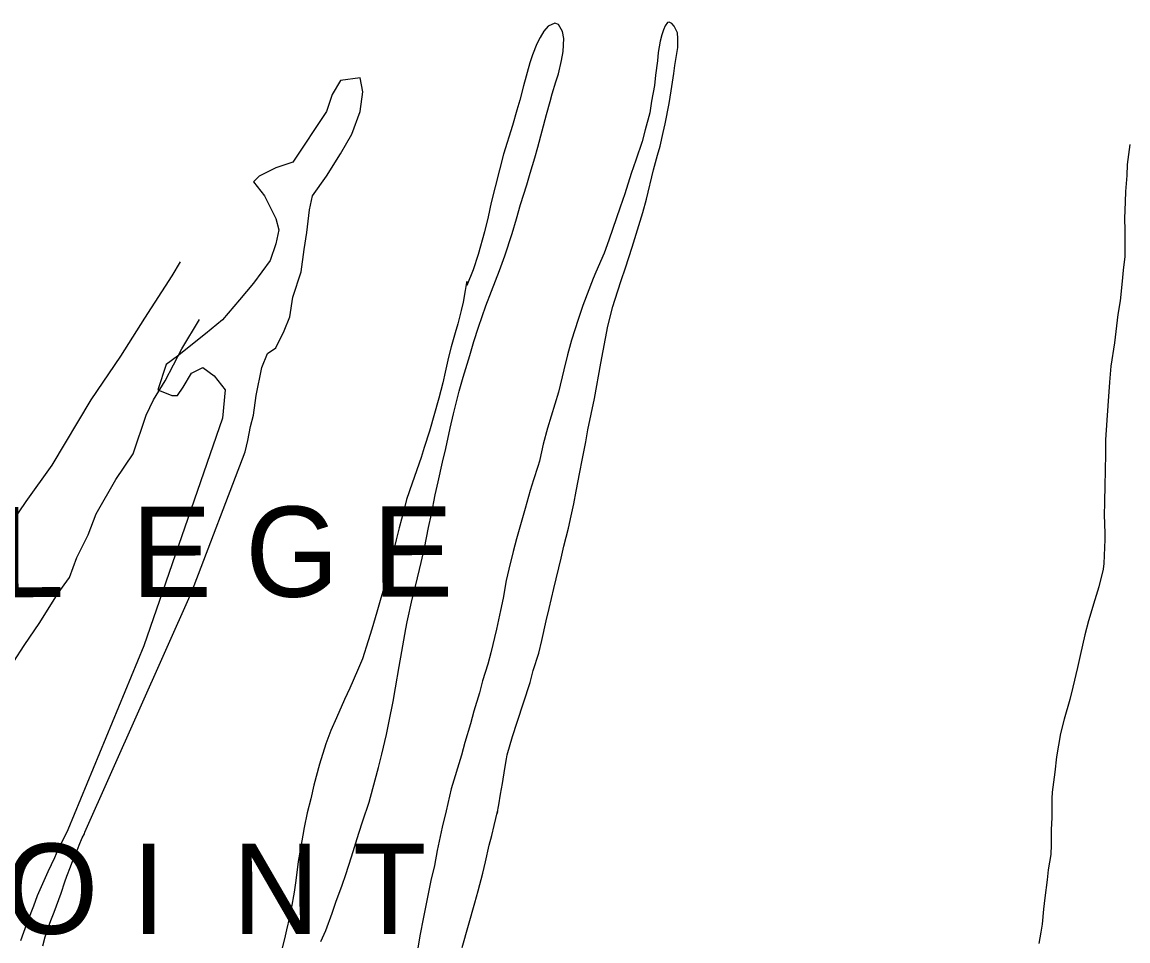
# Model space of a CAD drawing. Extents: x 3419139 to 3457078, y 540382 to 565875.
# Drawn here: x 3444391 to 3446169, y 546435 to 547912 of the extents above; entities that cross this region are included whole.
import ezdxf

# ---------------------------------------------------------------- set-up
doc = ezdxf.new("R2010")
doc.units = 0
for name, color, linetype in [('V-SITE-VEGE', 7, 'Continuous'), ('V-TOPO-GNAM-IDEN', 7, 'Continuous'), ('V-TOPO-SHOR', 7, 'Continuous')]:
    doc.layers.add(name, color=color, linetype=linetype)

msp = doc.modelspace()

# ---------------------------------------------------------------- linework, layer by layer
at = {"layer": 'V-SITE-VEGE'}
for p, q in [((3445230, 547898), (3445224.1, 547887.9)), ((3445237, 547905.7), (3445230, 547898)), ((3445248, 547910.8), (3445237, 547905.7)), ((3445253.7, 547908.5), (3445248, 547910.8)), ((3445260.3, 547897.3), (3445253.7, 547908.5)), ((3445262.1, 547886.1), (3445260.3, 547897.3)), ((3445422.4, 547899.8), (3445419.9, 547891.8)), ((3445425.1, 547906.3), (3445422.4, 547899.8)), ((3445429.1, 547911.6), (3445425.1, 547906.3)), ((3445431.6, 547912.4), (3445429.1, 547911.6)), ((3445436.1, 547910.1), (3445431.6, 547912.4)), ((3445439.8, 547905.9), (3445436.1, 547910.1)), ((3445444.9, 547895.4), (3445439.8, 547905.9)), ((3445224.1, 547887.9), (3445219.1, 547877.4)), ((3445261.1, 547865.1), (3445262.1, 547886.1)), ((3445417.4, 547881.8), (3445414.3, 547863.6)), ((3445419.9, 547891.8), (3445417.4, 547881.8)), ((3445445.9, 547886.2), (3445444.9, 547895.4)), ((3445445.5, 547871.7), (3445445.9, 547886.2)), ((3445219.1, 547877.4), (3445211.7, 547859.7)), ((3445258.7, 547850.6), (3445261.1, 547865.1)), ((3445414.3, 547863.6), (3445413.1, 547850.1)), ((3445440.8, 547842.5), (3445445.5, 547871.7)), ((3445207.5, 547846.7), (3445197.4, 547809.9)), ((3445211.7, 547859.7), (3445207.5, 547846.7)), ((3445253.5, 547829.3), (3445258.7, 547850.6)), ((3445413.1, 547850.1), (3445409.9, 547827.1)), ((3445439.1, 547829.7), (3445440.8, 547842.5)), ((3445249.3, 547816.3), (3445253.5, 547829.3)), ((3445409.9, 547827.1), (3445408.2, 547810.4)), ((3445434.9, 547801.7), (3445439.1, 547829.7)), ((3444903.2, 547818.4), (3444889.6, 547795.8)), ((3444934.8, 547822.9), (3444903.2, 547818.4)), ((3444939.3, 547800.3), (3444934.8, 547822.9)), ((3445197.4, 547809.9), (3445191.4, 547786.9)), ((3445243.4, 547797.3), (3445249.3, 547816.3)), ((3445408.2, 547810.4), (3445403.5, 547785.1)), ((3444889.6, 547795.8), (3444880.6, 547768.6)), ((3444934.8, 547768.6), (3444939.3, 547800.3)), ((3445240.2, 547784.6), (3445243.4, 547797.3)), ((3445431.5, 547781.5), (3445434.9, 547801.7)), ((3445191.4, 547786.9), (3445187, 547770.9)), ((3445234.7, 547764.1), (3445240.2, 547784.6)), ((3445403.5, 547785.1), (3445400.6, 547766.4)), ((3445425.4, 547748.7), (3445431.5, 547781.5)), ((3444880.6, 547768.6), (3444826.4, 547687.3)), ((3444921.3, 547732.5), (3444934.8, 547768.6)), ((3445187, 547770.9), (3445179.6, 547746.2)), ((3445220.4, 547711.1), (3445234.7, 547764.1)), ((3445400.6, 547766.4), (3445393.4, 547739.1)), ((3445179.6, 547746.2), (3445165.3, 547699.9)), ((3445393.4, 547739.1), (3445388.2, 547720.4)), ((3445422.2, 547735), (3445425.4, 547748.7)), ((3444903.2, 547700.8), (3444921.3, 547732.5)), ((3445388.2, 547720.4), (3445378.1, 547690.6)), ((3445417.2, 547713), (3445422.2, 547735)), ((3444880.6, 547664.6), (3444903.2, 547700.8)), ((3445165.3, 547699.9), (3445145.5, 547622.4)), ((3445215.5, 547694.1), (3445220.4, 547711.1)), ((3445413.1, 547698.5), (3445417.2, 547713)), ((3446172.8, 547715.4), (3446168.1, 547683.6)), ((3444826.4, 547687.3), (3444799.3, 547678.2)), ((3445208.1, 547669.6), (3445215.5, 547694.1)), ((3445378.1, 547690.6), (3445370.4, 547669.1)), ((3445406.4, 547674.7), (3445413.1, 547698.5)), ((3446168.1, 547683.6), (3446167.7, 547666)), ((3444772.2, 547664.6), (3444763.1, 547655.6)), ((3444799.3, 547678.2), (3444772.2, 547664.6)), ((3444858, 547633), (3444880.6, 547664.6)), ((3445202.6, 547650.8), (3445208.1, 547669.6)), ((3445370.4, 547669.1), (3445360.3, 547636.1)), ((3445395.3, 547627.7), (3445406.4, 547674.7)), ((3446167.7, 547666), (3446165.6, 547640.2)), ((3444763.1, 547655.6), (3444781.2, 547633)), ((3445192.7, 547619.1), (3445202.6, 547650.8)), ((3444781.2, 547633), (3444799.3, 547596.8)), ((3444853.5, 547610.4), (3444858, 547633)), ((3445360.3, 547636.1), (3445352.9, 547614.8)), ((3446165.6, 547640.2), (3446165.3, 547623.3)), ((3445145.5, 547622.4), (3445140.6, 547599.4)), ((3445186.1, 547596.1), (3445192.7, 547619.1)), ((3445352.9, 547614.8), (3445334.8, 547561.8)), ((3445389.6, 547606.2), (3445395.3, 547627.7)), ((3446165.3, 547623.3), (3446164.2, 547596.8)), ((3444799.3, 547596.8), (3444803.8, 547578.7)), ((3444849, 547574.2), (3444853.5, 547610.4)), ((3445140.6, 547599.4), (3445134.9, 547575.4)), ((3445179.2, 547572.8), (3445186.1, 547596.1)), ((3445372.3, 547550.5), (3445389.6, 547606.2)), ((3446164.2, 547596.8), (3446164.7, 547577.7)), ((3444803.8, 547578.7), (3444799.3, 547556.1)), ((3446164.7, 547577.7), (3446164.4, 547547.4)), ((3444844.5, 547547.1), (3444849, 547574.2)), ((3445134.9, 547575.4), (3445124.8, 547538.7)), ((3445167.5, 547536.6), (3445179.2, 547572.8)), ((3445334.8, 547561.8), (3445327.1, 547541.1)), ((3444799.3, 547556.1), (3444790.2, 547529)), ((3444839.9, 547510.9), (3444844.5, 547547.1)), ((3445327.1, 547541.1), (3445314, 547510.3)), ((3445361.4, 547517.5), (3445372.3, 547550.5)), ((3446164.4, 547547.4), (3446164.4, 547535.4)), ((3444790.2, 547529), (3444763.1, 547492.8)), ((3445124.8, 547538.7), (3445116.4, 547514.2)), ((3445159.1, 547513.3), (3445167.5, 547536.6)), ((3446164.4, 547535.4), (3446161.9, 547513.7)), ((3444826.4, 547470.2), (3444839.9, 547510.9)), ((3445116.4, 547514.2), (3445106.2, 547489.1)), ((3445146, 547479.8), (3445159.1, 547513.3)), ((3445314, 547510.3), (3445309.5, 547500.3)), ((3445354.5, 547497.2), (3445361.4, 547517.5)), ((3446161.9, 547513.7), (3446160.4, 547496.1)), ((3444763.1, 547492.8), (3444740.5, 547465.7)), ((3445105.2, 547490.6), (3445103.8, 547481.1)), ((3445106.2, 547495.6), (3445105.2, 547490.6)), ((3445106.2, 547489.1), (3445106.2, 547495.6)), ((3445309.5, 547500.3), (3445293, 547456.8)), ((3445344.4, 547465.2), (3445354.5, 547497.2)), ((3446160.4, 547496.1), (3446156.8, 547464.3)), ((3444821.9, 547438.5), (3444826.4, 547470.2)), ((3445103.8, 547481.1), (3445100.3, 547462.1)), ((3445137.1, 547456.3), (3445146, 547479.8)), ((3444740.5, 547465.7), (3444713.4, 547434)), ((3445100.3, 547462.1), (3445097.1, 547448.9)), ((3445125.2, 547422), (3445137.1, 547456.3)), ((3445293, 547456.8), (3445285.3, 547434.5)), ((3445333, 547423.4), (3445341.4, 547455.2)), ((3445341.4, 547455.2), (3445344.4, 547465.2)), ((3446156.8, 547464.3), (3446153.5, 547442.6)), ((3444713.4, 547434), (3444686.3, 547411.4)), ((3444812.8, 547415.9), (3444821.9, 547438.5)), ((3445097.1, 547448.9), (3445091.7, 547427.6)), ((3445285.3, 547434.5), (3445274.9, 547401.3)), ((3446153.5, 547442.6), (3446147.7, 547396.6)), ((3444799.3, 547388.8), (3444812.8, 547415.9)), ((3445091.7, 547427.6), (3445087.8, 547413.1)), ((3445117.8, 547399), (3445125.2, 547422)), ((3445322, 547364), (3445333, 547423.4)), ((3444686.3, 547411.4), (3444641.1, 547375.2)), ((3445087.8, 547413.1), (3445081.1, 547390.1)), ((3445110.9, 547376.5), (3445117.8, 547399)), ((3445274.9, 547401.3), (3445268, 547377.5)), ((3444785.7, 547379.8), (3444799.3, 547388.8)), ((3445081.1, 547390.1), (3445076.9, 547373.9)), ((3446147.7, 547396.6), (3446142.2, 547359.5)), ((3444641.1, 547375.2), (3444623, 547361.7)), ((3444776.7, 547357.2), (3444785.7, 547379.8)), ((3445076.9, 547373.9), (3445071.5, 547349.9)), ((3445100.5, 547341.7), (3445110.9, 547376.5)), ((3445268, 547377.5), (3445262.3, 547353.3)), ((3445311.7, 547307.5), (3445322, 547364)), ((3444623, 547361.7), (3444609.5, 547321)), ((3444650.2, 547325.5), (3444663.7, 547348.1)), ((3444663.7, 547348.1), (3444681.8, 547357.2)), ((3444681.8, 547357.2), (3444699.9, 547343.6)), ((3444767.6, 547311.9), (3444776.7, 547357.2)), ((3445071.5, 547349.9), (3445068, 547332.6)), ((3445262.3, 547353.3), (3445253.7, 547317.5)), ((3446142.2, 547359.5), (3446139.7, 547333.7)), ((3444699.9, 547343.6), (3444717.9, 547321)), ((3445068, 547332.6), (3445061.4, 547307.6)), ((3445094.1, 547319.2), (3445100.5, 547341.7)), ((3446139.7, 547333.7), (3446137.2, 547295.5)), ((3444609.5, 547321), (3444632.1, 547311.9)), ((3444632.1, 547311.9), (3444641.1, 547311.9)), ((3444641.1, 547311.9), (3444650.2, 547325.5)), ((3444717.9, 547321), (3444713.4, 547275.8)), ((3444763.1, 547280.3), (3444767.6, 547311.9)), ((3445084.9, 547282.7), (3445094.1, 547319.2)), ((3445253.7, 547317.5), (3445235.9, 547259.5)), ((3445061.4, 547307.6), (3445046.1, 547254.9)), ((3445301.1, 547257), (3445311.7, 547307.5)), ((3446137.2, 547295.5), (3446135.4, 547272.3)), ((3444713.4, 547275.8), (3444586.9, 546909.5)), ((3444758.6, 547262.2), (3444763.1, 547280.3)), ((3445079.5, 547259.7), (3445084.9, 547282.7)), ((3444754.1, 547239.6), (3444758.6, 547262.2)), ((3445072.6, 547227), (3445079.5, 547259.7)), ((3445235.9, 547259.5), (3445229.2, 547233.8)), ((3445297.7, 547237.7), (3445301.1, 547257)), ((3446135.4, 547272.3), (3446133.6, 547240.9)), ((3444749.6, 547221.5), (3444754.1, 547239.6)), ((3445046.1, 547254.9), (3445037.9, 547228.6)), ((3445292, 547208.2), (3445297.7, 547237.7)), ((3446133.6, 547240.9), (3446133.3, 547220.3)), ((3444663.7, 546995.4), (3444749.6, 547221.5)), ((3445037.9, 547228.6), (3445032.7, 547212.4)), ((3445067.2, 547205.2), (3445072.6, 547227)), ((3445229.2, 547233.8), (3445223.6, 547209)), ((3446133.3, 547220.3), (3446133, 547189.6)), ((3445032.7, 547212.4), (3445018.4, 547171.1)), ((3445060.3, 547173.5), (3445067.2, 547205.2)), ((3445223.3, 547206.5), (3445220.4, 547198)), ((3445223.6, 547209), (3445223.3, 547206.5)), ((3445287.8, 547189), (3445292, 547208.2)), ((3445220.4, 547198), (3445213.4, 547176.5)), ((3445282.4, 547158.2), (3445287.8, 547189)), ((3446133, 547189.6), (3446132.3, 547169)), ((3445018.4, 547171.1), (3445009.5, 547145.1)), ((3445055.4, 547152.7), (3445060.3, 547173.5)), ((3445213.4, 547176.5), (3445208.3, 547159.5)), ((3446132.3, 547169), (3446132.1, 547139.5)), ((3445049.3, 547121.3), (3445055.4, 547152.7)), ((3445208.3, 547159.5), (3445200.1, 547130.7)), ((3445278.3, 547138.2), (3445282.4, 547158.2)), ((3445009.5, 547145.1), (3445004.8, 547127.1)), ((3445274.3, 547118.8), (3445278.3, 547138.2)), ((3446132.1, 547139.5), (3446131.4, 547120.4)), ((3445004.8, 547127.1), (3444997.4, 547099.4)), ((3445044.6, 547100), (3445049.3, 547121.3)), ((3445200.1, 547130.7), (3445194.9, 547111.7)), ((3445269.9, 547099), (3445274.3, 547118.8)), ((3446131.4, 547120.4), (3446132.6, 547090.9)), ((3444997.4, 547099.4), (3444992.9, 547080.1)), ((3445038.2, 547066.8), (3445044.6, 547100)), ((3445194.9, 547111.7), (3445186.3, 547081.7)), ((3445262.5, 547070), (3445269.9, 547099)), ((3444992.9, 547080.1), (3444985.5, 547051.1)), ((3445186.3, 547081.7), (3445180.8, 547061.5)), ((3446132.6, 547080.8), (3446130.5, 547042.2)), ((3446132.6, 547090.9), (3446132.6, 547080.8)), ((3445032.8, 547043.5), (3445038.2, 547066.8)), ((3445180.8, 547061.5), (3445173.7, 547032.7)), ((3445258.1, 547050.8), (3445262.5, 547070)), ((3444985.5, 547051.1), (3444972.7, 547002.4)), ((3445024.2, 547007.8), (3445032.8, 547043.5)), ((3445246.2, 547001.8), (3445258.1, 547050.8)), ((3446130.5, 547042.2), (3446129.8, 547033.2)), ((3445173.7, 547032.7), (3445169.8, 547014.7)), ((3446129.8, 547033.2), (3446122.8, 547004.4)), ((3445018.5, 546984.8), (3445024.2, 547007.8)), ((3445169.8, 547014.7), (3445164.6, 546986.2)), ((3444492.2, 546610.1), (3444663.7, 546995.4)), ((3444972.7, 547002.4), (3444967, 546982.6)), ((3445238.9, 546969.8), (3445246.2, 547001.8)), ((3446122.8, 547004.4), (3446116.1, 546983.8)), ((3444967, 546982.6), (3444961.4, 546963.6)), ((3445010.6, 546948.3), (3445018.5, 546984.8)), ((3445164.6, 546986.2), (3445160.4, 546966.5)), ((3446116.1, 546983.8), (3446106.1, 546950.1)), ((3444961.4, 546963.6), (3444953.5, 546936.3)), ((3445160.4, 546966.5), (3445154.3, 546936.3)), ((3445233.9, 546949.8), (3445238.9, 546969.8)), ((3444953.5, 546936.3), (3444947.8, 546917.6)), ((3445001.8, 546900.5), (3445008.2, 546936.8)), ((3445008.2, 546936.8), (3445010.6, 546948.3)), ((3445154.3, 546936.3), (3445145.2, 546898.5)), ((3445227, 546918.3), (3445233.9, 546949.8)), ((3446106.1, 546950.1), (3446100.2, 546927.6)), ((3444947.8, 546917.6), (3444938.4, 546888.8)), ((3445221.9, 546898), (3445227, 546918.3)), ((3446100.2, 546927.6), (3446092.5, 546894.3)), ((3444586.9, 546909.5), (3444464.7, 546613.9)), ((3444997.4, 546876.3), (3445001.8, 546900.5)), ((3444938.4, 546888.8), (3444930.7, 546869.8)), ((3445145.2, 546898.5), (3445140.2, 546880)), ((3445213, 546869.8), (3445221.9, 546898)), ((3446092.5, 546894.3), (3446088.4, 546874.9)), ((3444930.7, 546869.8), (3444918.3, 546841.8)), ((3444991.7, 546842.3), (3444997.4, 546876.3)), ((3445140.2, 546880), (3445131.8, 546853.2)), ((3445208.3, 546850.8), (3445213, 546869.8)), ((3446088.4, 546874.9), (3446081, 546843.4)), ((3445131.8, 546853.2), (3445126.6, 546834.2)), ((3445187.5, 546787), (3445208.3, 546850.8)), ((3444918.3, 546841.8), (3444909.6, 546823.5)), ((3444987.8, 546820.3), (3444991.7, 546842.3)), ((3445126.6, 546834.2), (3445117.8, 546804.5)), ((3446081, 546843.4), (3446075.9, 546823.6)), ((3444909.6, 546823.5), (3444896.7, 546793.8)), ((3444981.7, 546788.8), (3444987.8, 546820.3)), ((3446075.9, 546823.6), (3446067, 546791.7)), ((3444896.7, 546793.8), (3444887.8, 546773.5)), ((3445117.8, 546804.5), (3445112.3, 546784.2)), ((3444977, 546767.1), (3444981.7, 546788.8)), ((3445112.3, 546784.2), (3445103.2, 546754.2)), ((3445179.8, 546763.7), (3445187.5, 546787)), ((3446067, 546791.7), (3446061.1, 546768.5)), ((3444887.8, 546773.5), (3444879.4, 546752.2)), ((3444969.6, 546735.6), (3444977, 546767.1)), ((3445171.4, 546734.7), (3445179.8, 546763.7)), ((3446061.1, 546768.5), (3446054.5, 546731.5)), ((3444879.4, 546752.2), (3444869.2, 546719.5)), ((3445103.2, 546754.2), (3445097.5, 546733.7)), ((3444964.4, 546714.1), (3444969.6, 546735.6)), ((3445097.5, 546733.7), (3445081.4, 546680)), ((3445167.3, 546712.7), (3445170, 546728)), ((3445170, 546728), (3445171.4, 546734.7)), ((3446054.5, 546731.5), (3446051.9, 546706.8)), ((3444869.2, 546719.5), (3444860.4, 546685.5)), ((3444955.3, 546680.1), (3444964.4, 546714.1)), ((3445163.6, 546688.5), (3445167.3, 546712.7)), ((3446051.9, 546706.8), (3446047.9, 546674.6)), ((3445160.7, 546671.5), (3445163.6, 546688.5)), ((3444860.4, 546685.5), (3444855.4, 546663.5)), ((3444949.4, 546658.6), (3444955.3, 546680.1)), ((3445081.4, 546680), (3445073.1, 546644.7)), ((3445158, 546654.2), (3445160.7, 546671.5)), ((3446047.9, 546674.6), (3446047.2, 546664.1)), ((3444855.4, 546663.5), (3444849.8, 546641)), ((3444939.2, 546628.3), (3444949.4, 546658.6)), ((3445155.3, 546640.3), (3445158, 546654.2)), ((3446047.2, 546664.1), (3446046.9, 546633.8)), ((3444849.8, 546641), (3444844.8, 546617.5)), ((3445073.1, 546644.7), (3445066.9, 546618.2)), ((3445150.1, 546621), (3445155.5, 546643.2)), ((3445155.5, 546643.2), (3445155.3, 546640.3)), ((3446046.9, 546633.8), (3446046.3, 546614)), ((3444844.8, 546617.5), (3444838.7, 546584)), ((3444932.8, 546608.5), (3444939.2, 546628.3)), ((3445066.9, 546618.2), (3445058.8, 546580.7)), ((3445146.4, 546604.8), (3445150.1, 546621)), ((3444463, 546610.2), (3444448.8, 546581.9)), ((3444464.7, 546613.9), (3444463, 546610.2)), ((3444482.9, 546589.4), (3444487.9, 546601)), ((3444487.9, 546601), (3444491.2, 546607.7)), ((3444491.2, 546607.7), (3444492.2, 546610.1)), ((3444920.7, 546570.3), (3444932.8, 546608.5)), ((3445142.4, 546589), (3445146.4, 546604.8)), ((3446046.3, 546614), (3446046, 546589.7)), ((3444448.8, 546581.9), (3444443, 546569)), ((3444472.9, 546564.8), (3444479.6, 546580.6)), ((3444479.6, 546580.6), (3444482.9, 546589.4)), ((3444838.7, 546584), (3444835.3, 546562.8)), ((3445058.8, 546580.7), (3445054.1, 546556.5)), ((3445136.5, 546562.3), (3445142.4, 546589)), ((3446046, 546589.7), (3446045.6, 546574.3)), ((3444443, 546569), (3444432.6, 546546.6)), ((3444468.8, 546554.5), (3444472.9, 546564.8)), ((3444835.3, 546562.8), (3444831.4, 546532.5)), ((3444912, 546542), (3444920.7, 546570.3)), ((3445132.1, 546544), (3445136.5, 546562.3)), ((3446045.6, 546574.3), (3446041.2, 546549.6)), ((3444432.6, 546546.6), (3444415.5, 546507.9)), ((3444462.9, 546539.5), (3444468.8, 546554.5)), ((3445054.1, 546556.5), (3445048.7, 546532.2)), ((3445124.7, 546515.8), (3445132.1, 546544)), ((3446041.2, 546549.6), (3446039.4, 546533.5)), ((3444453.8, 546512), (3444459.6, 546530.3)), ((3444459.6, 546530.3), (3444462.9, 546539.5)), ((3444831.4, 546532.5), (3444828.5, 546513.8)), ((3444905.6, 546524.8), (3444912, 546542)), ((3445048.7, 546532.2), (3445035.9, 546470.7)), ((3446039.4, 546533.5), (3446035.8, 546504.7)), ((3444442.5, 546481.3), (3444453.8, 546512)), ((3444828.5, 546513.8), (3444823.8, 546486.8)), ((3444895.9, 546497.5), (3444905.6, 546524.8)), ((3445119.3, 546496.3), (3445124.7, 546515.8)), ((3444409.7, 546491.3), (3444400.5, 546468.4)), ((3444415.5, 546507.9), (3444409.7, 546491.3)), ((3444889.5, 546479.8), (3444895.9, 546497.5)), ((3445098.8, 546424.7), (3445119.3, 546496.3)), ((3446035.8, 546504.7), (3446034, 546486.4)), ((3444438.4, 546470.9), (3444442.5, 546481.3)), ((3444821.1, 546473.5), (3444816.4, 546453)), ((3444823.8, 546486.8), (3444821.1, 546473.5)), ((3444879.4, 546452.2), (3444889.5, 546479.8)), ((3446034, 546486.4), (3446031.4, 546462.4)), ((3444400.5, 546468.4), (3444388.5, 546435.5)), ((3444428.4, 546441.8), (3444434.2, 546459.6)), ((3444434.2, 546459.6), (3444438.4, 546470.9)), ((3445035.9, 546470.7), (3445031.5, 546446)), ((3446031.4, 546462.4), (3446029.6, 546449.3)), ((3444424.2, 546427.2), (3444428.4, 546441.8)), ((3444813, 546438.5), (3444807.8, 546417.8)), ((3444816.4, 546453), (3444813, 546438.5)), ((3444871.7, 546434.5), (3444879.4, 546452.2)), ((3445031.5, 546446), (3445025.6, 546411.3)), ((3446029.6, 546449.3), (3446026.3, 546431.3))]:
    msp.add_line(p, q, dxfattribs=at)
at = {"layer": 'V-TOPO-SHOR'}
for points in [[(3444348.8, 547070.4), (3444397.6, 547141.8), (3444439.4, 547199.9), (3444502.1, 547305.4), (3444550.1, 547375.5), (3444588.7, 547436.6), (3444632.7, 547504.3), (3444645.9, 547526.9)], [(3444361, 546859), (3444394.3, 546910.3), (3444419.9, 546947.1), (3444447.9, 546992.9), (3444458.7, 547007.7), (3444467.2, 547019.3), (3444479.3, 547051.8), (3444497.4, 547088.1), (3444510.4, 547122.1), (3444541.9, 547177.2), (3444569.9, 547218.4), (3444590.7, 547280.4), (3444602.4, 547305.3), (3444621, 547335.5), (3444647.8, 547387.1), (3444676.2, 547434.5)]]:
    msp.add_lwpolyline(points, dxfattribs=at)

# ---------------------------------------------------------------- texts
at = {"layer": 'V-TOPO-GNAM-IDEN'}
msp.add_text('C O L  L  E G E', height=145, rotation=0.088, dxfattribs=at).set_placement((3443737.2, 546986.9))
msp.add_text('P O I  N T', height=145, dxfattribs=at).set_placement((3444179.7, 546446.7))

doc.saveas('drawing.dxf')
